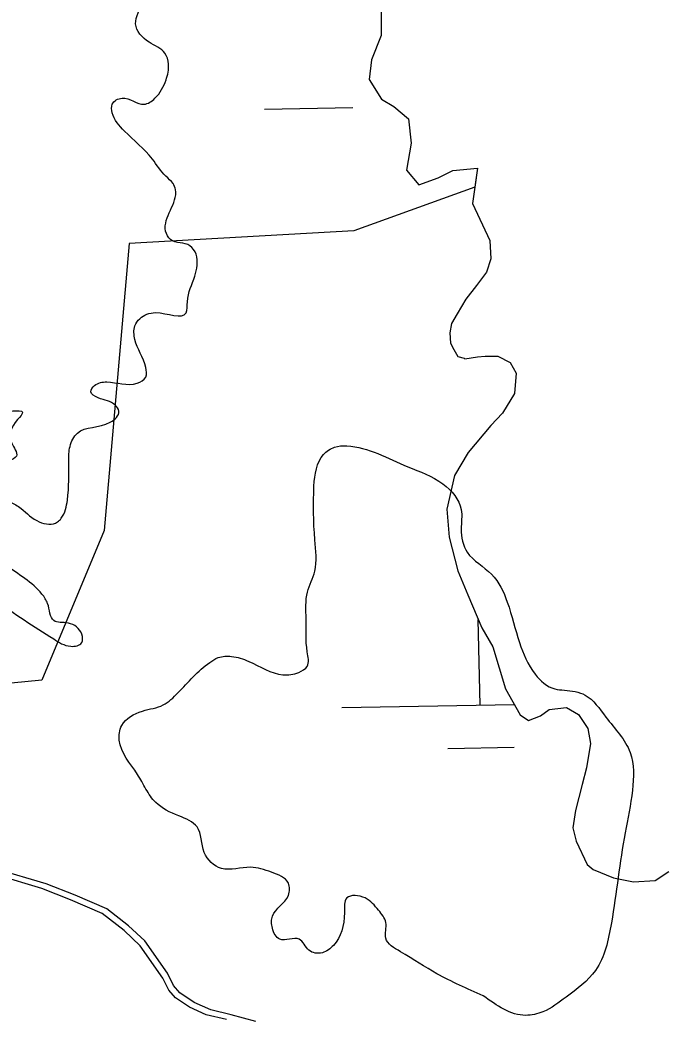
# Model space of a CAD drawing. Extents: x 3887375 to 3925618, y 296674 to 322633.
# Drawn here: x 3901530.9 to 3901764.6, y 319034.1 to 319395.1 of the extents above; entities that cross this region are included whole.
import ezdxf

# ---------------------------------------------------------------- set-up
doc = ezdxf.new("R2010")
doc.units = 0
for name, color, linetype in [('V-RIVR-EDGE', 7, 'Continuous'), ('V-TOPO-SHOR', 7, 'Continuous'), ('V-WETL-SWMP', 7, 'Continuous')]:
    doc.layers.add(name, color=color, linetype=linetype)

msp = doc.modelspace()

# ---------------------------------------------------------------- linework, layer by layer
at = {"layer": 'V-RIVR-EDGE'}
for points in [[(3901496.75, 319300.14), (3901507.7, 319277.21), (3901512.51, 319262.67), (3901518.65, 319253.85), (3901528.34, 319253.83), (3901531.86, 319253.38), (3901530.09, 319250.74), (3901527.87, 319242.38), (3901529.62, 319237.53), (3901526.97, 319235.78), (3901523.45, 319234.91), (3901519.06, 319240.2), (3901516.41, 319238.89), (3901516.41, 319237.12), (3901518.16, 319232.72), (3901514.17, 319223.48), (3901511.5, 319212.92), (3901510.61, 319207.2), (3901513.23, 319198.38), (3901522.45, 319186.03), (3901543.1, 319171.45), (3901549.26, 319168.79), (3901553.23, 319170.11), (3901553.24, 319173.19), (3901548.4, 319177.16), (3901543.12, 319178.06), (3901540.93, 319184.23), (3901540.06, 319185.99), (3901527.32, 319197.03), (3901522.92, 319201), (3901520.3, 319208.93), (3901520.76, 319217.3), (3901522.53, 319220.38), (3901527.37, 319220.81), (3901531.33, 319218.59), (3901537.92, 319213.73), (3901544.53, 319213.72), (3901545.85, 319215.04), (3901548.07, 319221.64), (3901548.55, 319235.72), (3901549, 319241.01), (3901551.65, 319245.84), (3901563.55, 319249.78), (3901566.64, 319253.73), (3901565.33, 319255.94), (3901559.17, 319258.59), (3901556.53, 319260.8), (3901557.86, 319263), (3901562.27, 319264.31), (3901573.27, 319263.84), (3901576.36, 319266.04), (3901576.37, 319269.56), (3901572.43, 319279.7), (3901572.44, 319284.54), (3901574.21, 319287.18), (3901579.94, 319289.36), (3901590.95, 319289.34), (3901591.4, 319293.3), (3901594.06, 319302.54), (3901594.52, 319310.46), (3901592.33, 319313.55), (3901585.29, 319315.77), (3901583.54, 319318.86), (3901587.1, 319333.82), (3901586.22, 319336.02), (3901583.59, 319338.67), (3901578.76, 319344.85), (3901568.66, 319355), (3901564.27, 319361.61), (3901564.28, 319364.7), (3901567.8, 319366.89), (3901575.72, 319364.67), (3901579.69, 319366.86), (3901583.67, 319373.45), (3901584.57, 319379.18), (3901583.26, 319383.14), (3901577.54, 319387.12), (3901572.71, 319393.74), (3901573.6, 319397.7), (3901577.15, 319408.7), (3901575.4, 319413.1), (3901569.26, 319419.72), (3901569.71, 319423.68), (3901570.6, 319428.97), (3901567.53, 319434.7), (3901557.87, 319443.53), (3901557.88, 319447.05), (3901563.61, 319452.32), (3901571.55, 319456.7), (3901574.19, 319456.7), (3901579.46, 319452.28), (3901581.65, 319445.23), (3901585.17, 319444.34), (3901588.7, 319447.41), (3901589.59, 319453.14), (3901588.72, 319457.54), (3901585.21, 319463.27), (3901585.67, 319468.12), (3901591.4, 319473.39), (3901591.42, 319477.79), (3901589.66, 319479.11), (3901580.39, 319470.33), (3901574.66, 319468.14), (3901570.7, 319469.03), (3901561.91, 319476.98), (3901557.53, 319485.8), (3901554.91, 319495.05), (3901560.2, 319497.68), (3901567.25, 319498.54), (3901574.31, 319505.57), (3901576.53, 319513.49), (3901574.79, 319521.86), (3901571.71, 319523.63), (3901562.47, 319524.53), (3901556.76, 319528.51), (3901555.88, 319532.03), (3901561.18, 319535.54), (3901568.67, 319538.17), (3901570.44, 319541.69), (3901570.45, 319546.09), (3901574.88, 319556.65), (3901580.19, 319566.32), (3901585.48, 319570.71), (3901589.45, 319571.58), (3901589.88, 319569.38), (3901586.32, 319552.65), (3901586.74, 319546.05), (3901590.25, 319542.08), (3901594.22, 319542.07), (3901602.59, 319545.57), (3901608.76, 319547.76), (3901617.13, 319548.62), (3901629.9, 319547.7), (3901635.19, 319551.65), (3901635.2, 319554.74), (3901625.08, 319560.48), (3901617.17, 319563.59), (3901605.75, 319575.94), (3901603.11, 319579.03), (3901593.88, 319585.22), (3901589.05, 319590.95), (3901588.63, 319596.24), (3901589.97, 319603.72), (3901593.07, 319613.4), (3901598.37, 319617.79), (3901604.1, 319622.18), (3901604.11, 319626.58), (3901608.96, 319628.33), (3901616.44, 319627.43), (3901616.88, 319625.23), (3901613.79, 319622.16), (3901613.77, 319616.43), (3901615.52, 319608.5), (3901615.06, 319603.22), (3901615.92, 319593.09), (3901621.18, 319586.03), (3901629.11, 319585.13), (3901640.55, 319583.78), (3901646.28, 319584.21), (3901647.16, 319586.85), (3901646.3, 319591.69), (3901642.34, 319596.11), (3901641.91, 319599.63), (3901647.65, 319605.34), (3901648.98, 319610.18), (3901646.79, 319614.59), (3901641.97, 319623.85), (3901636.26, 319630.03), (3901633.64, 319638.84), (3901630.13, 319641.93), (3901624.85, 319643.26), (3901614.71, 319639.33), (3901609.86, 319637.58), (3901599.3, 319638.92), (3901595.78, 319639.81), (3901593.59, 319643.34), (3901592.28, 319648.19), (3901587.87, 319648.2), (3901582.58, 319643.37), (3901576.85, 319642.94), (3901568.49, 319644.28), (3901566.73, 319646.49), (3901565.88, 319656.62), (3901566.77, 319660.58), (3901573.39, 319666.29), (3901574.72, 319669.81), (3901572.53, 319674.21), (3901568.99, 319669.82), (3901563.7, 319667.63), (3901559.75, 319670.28), (3901558.44, 319674.69), (3901559.33, 319679.97), (3901563.3, 319681.72), (3901567.7, 319681.71), (3901585.74, 319677.26), (3901594.11, 319678.12), (3901599.83, 319676.79), (3901599.82, 319671.95), (3901598.46, 319655.22), (3901599.77, 319650.37), (3901603.73, 319648.6), (3901616.05, 319646.37), (3901621.78, 319648.11), (3901624.44, 319654.71), (3901630.62, 319663.5), (3901639.91, 319678.89), (3901640.8, 319684.61), (3901640.82, 319692.54), (3901641.71, 319697.82), (3901645.68, 319700.01), (3901658.45, 319698.22), (3901660.65, 319699.97), (3901660.66, 319704.82), (3901658.91, 319707.46), (3901646.15, 319711.02), (3901623.7, 319713.72), (3901615.78, 319714.18), (3901610.49, 319712.87), (3901602.54, 319704.52), (3901590.63, 319694.86), (3901580.49, 319690.49), (3901573.01, 319690.94), (3901568.18, 319694.92), (3901568.62, 319698), (3901577.87, 319697.98), (3901584.48, 319701.92), (3901591.97, 319701.91), (3901599.91, 319708.93), (3901607.86, 319718.6), (3901607.87, 319721.68), (3901605.24, 319726.09), (3901599.53, 319730.95), (3901594.68, 319729.2), (3901592.01, 319717.76), (3901579.66, 319709.86), (3901577.46, 319710.31), (3901570, 319721.77), (3901568.26, 319729.26), (3901570.04, 319736.3), (3901570.94, 319744.67), (3901570.96, 319751.71), (3901568.78, 319762.73), (3901563.53, 319776.39), (3901561.79, 319781.68), (3901564.88, 319787.83), (3901567.97, 319791.79), (3901567.99, 319797.51), (3901560.07, 319800.17), (3901557, 319805.03), (3901558.78, 319813.39), (3901559.24, 319821.31), (3901561.46, 319829.23), (3901559.71, 319833.2), (3901555.3, 319831.89), (3901551.33, 319826.61), (3901548.24, 319824.42), (3901540.32, 319824.44), (3901536.8, 319825.33), (3901535.48, 319827.53), (3901522.27, 319826.25), (3901520.5, 319824.49), (3901517.41, 319819.65), (3901505.94, 319813.52), (3901491.85, 319810.03), (3901468.5, 319806.12), (3901459.69, 319803.94), (3901457.49, 319806.59), (3901454.85, 319807.48), (3901447.8, 319804.41), (3901443.83, 319801.78), (3901438.11, 319802.24), (3901434.6, 319806.21), (3901426.68, 319811.95), (3901414.36, 319815.06), (3901403.36, 319815.53), (3901386.18, 319814.69), (3901379.13, 319813.39), (3901376.5, 319814.72), (3901371.23, 319820.9), (3901371.24, 319825.3), (3901367.73, 319829.27), (3901362.88, 319830.16), (3901358.03, 319825.33), (3901352.28, 319816.54), (3901346.98, 319809.95), (3901342.58, 319808.64), (3901339.49, 319807.76), (3901338.16, 319804.25), (3901340.79, 319798.51), (3901342.54, 319794.99), (3901341.21, 319791.03), (3901341.64, 319786.18), (3901347.79, 319780.44), (3901352.19, 319779.99), (3901358.35, 319779.1), (3901363.19, 319776.44), (3901367.14, 319771.59), (3901368, 319761.46), (3901366.66, 319755.3), (3901362.26, 319755.31), (3901360.05, 319753.56), (3901357.39, 319744.32), (3901360.02, 319740.35), (3901369.26, 319738.56), (3901386.42, 319734.12), (3901404.46, 319726.15), (3901412.8, 319718.64), (3901414.11, 319711.15), (3901408.82, 319708.96), (3901400.01, 319710.31), (3901394.74, 319714.72), (3901390.77, 319711.21), (3901389, 319706.37), (3901391.19, 319702.4), (3901396.02, 319698.43), (3901396.45, 319691.82), (3901399.51, 319686.09), (3901407, 319686.07), (3901414.92, 319684.29), (3901417.11, 319678.56), (3901417.08, 319668.43), (3901410.45, 319658.32), (3901402.08, 319653.5), (3901392.39, 319652.64), (3901389.73, 319646.93), (3901391.47, 319637.24), (3901400.69, 319627.09), (3901410.34, 319612.97), (3901412.52, 319605.48), (3901411.63, 319599.76), (3901402.37, 319595.38), (3901397.52, 319591.87), (3901392.66, 319584.84), (3901390.44, 319576.92), (3901391.29, 319564.14), (3901396.54, 319551.36), (3901398.28, 319541.67), (3901395.61, 319531.11), (3901388.1, 319520.56), (3901380.16, 319516.18), (3901367.82, 319510.48), (3901367.37, 319505.64), (3901365.59, 319500.36), (3901361.62, 319495.09), (3901363.81, 319492.88), (3901369.08, 319487.14), (3901370.39, 319482.74), (3901374.32, 319467.76)], [(3901637.03, 319226.7), (3901640.58, 319238.14), (3901644.55, 319240.77), (3901648.95, 319241.2), (3901670.95, 319233.66), (3901683.7, 319227.46), (3901690.28, 319218.2), (3901690.27, 319211.16), (3901692.45, 319202.78), (3901701.23, 319194.84), (3901706.93, 319184.7), (3901711.3, 319170.16), (3901717, 319158.69), (3901724.03, 319153.39), (3901727.55, 319152.94), (3901735.03, 319151.16), (3901742.5, 319143.22), (3901751.27, 319130.43), (3901752.12, 319116.78), (3901749.44, 319101.37), (3901744.51, 319068.8), (3901738.75, 319051.64), (3901728.15, 319041.98), (3901719.78, 319036.72), (3901713.61, 319035.41), (3901698.21, 319042.5)], [(3901698.21, 319042.5), (3901681.5, 319050.46), (3901668.31, 319058.42), (3901663.04, 319063.28), (3901663.06, 319069), (3901660.42, 319073.41), (3901655.59, 319077.83), (3901648.99, 319077.84), (3901648.09, 319072.56), (3901644.1, 319060.68), (3901640.13, 319058.05), (3901635.29, 319058.94), (3901631.78, 319062.92), (3901624.73, 319062.93), (3901622.1, 319066.9), (3901622.11, 319071.31), (3901627.85, 319078.78), (3901627.87, 319083.18), (3901621.71, 319087.16), (3901614.23, 319088.94), (3901603.66, 319088.52), (3901597.51, 319094.26), (3901594.89, 319103.52), (3901588.3, 319107.49), (3901579.94, 319112.36), (3901576.43, 319117.21), (3901573.36, 319122.5), (3901566.79, 319134.85), (3901567.68, 319140.13), (3901575.18, 319145.39), (3901582.67, 319147.58), (3901587.97, 319151.97), (3901599.44, 319162.95), (3901602.53, 319164.7), (3901607.37, 319165.13), (3901613.53, 319163.35), (3901625.85, 319158.48), (3901631.58, 319159.34), (3901634.66, 319161.54), (3901634.68, 319166.82), (3901634.27, 319178.71), (3901634.73, 319188.4), (3901637.39, 319195.88), (3901637.42, 319207.32), (3901637.03, 319226.7)]]:
    msp.add_spline(points, degree=3, dxfattribs=at)
at = {"layer": 'V-TOPO-SHOR'}
msp.add_lwpolyline([(3901616.05, 319033.2), (3901607.25, 319035.64), (3901599.84, 319037.41), (3901593.8, 319040.11), (3901588.68, 319043.52), (3901586.34, 319046.26), (3901584.22, 319050.63), (3901576, 319062.32), (3901570.17, 319067.79), (3901562.25, 319073.94), (3901550.87, 319078.9), (3901540.43, 319082.94), (3901522.36, 319088.28)], dxfattribs=at)
at = {"layer": 'V-WETL-SWMP'}
for p, q in [((3901661.37, 319401.07), (3901661.42, 319389.56)), ((3901661.37, 319401.07), (3901661.42, 319389.56)), ((3901661.42, 319389.56), (3901657.92, 319380.73)), ((3901661.42, 319389.56), (3901657.92, 319380.73)), ((3901657.92, 319380.73), (3901657.06, 319373.65)), ((3901657.92, 319380.73), (3901657.06, 319373.65)), ((3901657.06, 319373.65), (3901661.52, 319366.54)), ((3901657.06, 319373.65), (3901661.52, 319366.54)), ((3901661.52, 319366.54), (3901665.96, 319363.87)), ((3901661.52, 319366.54), (3901665.96, 319363.87)), ((3901665.96, 319363.87), (3901671.29, 319359.42)), ((3901665.96, 319363.87), (3901671.29, 319359.42)), ((3901619.18, 319362.95), (3901651.11, 319363.5)), ((3901671.29, 319359.42), (3901672.21, 319350.56)), ((3901671.29, 319359.42), (3901672.21, 319350.56)), ((3901672.21, 319350.56), (3901670.48, 319340.83)), ((3901672.21, 319350.56), (3901670.48, 319340.83)), ((3901670.48, 319340.83), (3901674.93, 319335.5)), ((3901670.48, 319340.83), (3901674.93, 319335.5)), ((3901682, 319338.13), (3901687.3, 319340.76)), ((3901682, 319338.13), (3901687.3, 319340.76)), ((3901687.3, 319340.76), (3901696.15, 319341.61)), ((3901687.3, 319340.76), (3901696.15, 319341.61)), ((3901696.15, 319341.61), (3901694.41, 319328.78)), ((3901696.15, 319341.61), (3901695.21, 319334.67)), ((3901674.93, 319335.5), (3901682, 319338.13)), ((3901674.93, 319335.5), (3901682, 319338.13)), ((3901695.21, 319334.67), (3901651.54, 319318.88)), ((3901694.41, 319328.78), (3901700.59, 319315.49)), ((3901651.54, 319318.88), (3901570.37, 319314.37)), ((3901570.37, 319314.37), (3901561.35, 319210.65)), ((3901700.59, 319315.49), (3901700.92, 319308.82)), ((3901700.92, 319308.82), (3901699.39, 319303.98)), ((3901699.39, 319303.98), (3901695.78, 319299.13)), ((3901695.78, 319299.13), (3901691.95, 319294.28)), ((3901691.95, 319294.28), (3901688.81, 319288.97)), ((3901688.81, 319288.97), (3901686.79, 319285.5)), ((3901686.79, 319285.5), (3901686.16, 319282.05)), ((3901686.16, 319282.05), (3901686.44, 319278.37)), ((3901686.44, 319278.37), (3901687.63, 319276.08)), ((3901687.63, 319276.08), (3901689.05, 319273.56)), ((3901689.05, 319273.56), (3901691.36, 319272.89)), ((3901691.59, 319272.66), (3901696.18, 319273.38)), ((3901696.18, 319273.38), (3901698.94, 319273.63)), ((3901698.94, 319273.63), (3901703.54, 319273.66)), ((3901703.54, 319273.66), (3901707.94, 319271.39)), ((3901691.36, 319272.89), (3901691.59, 319272.66)), ((3901707.94, 319271.39), (3901710.07, 319267.5)), ((3901710.07, 319267.5), (3901709.5, 319260.14)), ((3901709.5, 319260.14), (3901705.24, 319252.98)), ((3901705.24, 319252.98), (3901700.93, 319248.58)), ((3901700.93, 319248.58), (3901692.8, 319238.87)), ((3901692.8, 319238.87), (3901687.87, 319230.56)), ((3901687.87, 319230.56), (3901685.07, 319218.35)), ((3901685.07, 319218.35), (3901685.91, 319208.24)), ((3901561.35, 319210.65), (3901538.81, 319156.54)), ((3901685.91, 319208.24), (3901689.09, 319196.08)), ((3901689.09, 319196.08), (3901692.68, 319187.36)), ((3901692.68, 319187.36), (3901697.69, 319175.44)), ((3901697.08, 319147.49), (3901696.41, 319178.49)), ((3901697.69, 319175.44), (3901701.71, 319168.57)), ((3901701.71, 319168.57), (3901706.31, 319153.43)), ((3901538.81, 319156.54), (3901448.62, 319147.53)), ((3901706.31, 319153.43), (3901711.52, 319144.03)), ((3901647.19, 319146.63), (3901709.49, 319147.7)), ((3901711.52, 319144.03), (3901714.54, 319141.98)), ((3901714.54, 319141.98), (3901718.89, 319143.62)), ((3901718.89, 319143.62), (3901722.07, 319145.95)), ((3901722.07, 319145.95), (3901728.27, 319146.68)), ((3901728.27, 319146.68), (3901732.68, 319144.18)), ((3901732.68, 319144.18), (3901735.98, 319139.14)), ((3901735.98, 319139.14), (3901736.98, 319133.63)), ((3901736.98, 319133.63), (3901735.51, 319124.88)), ((3901685.43, 319131.89), (3901709.38, 319132.3)), ((3901735.51, 319124.88), (3901733.99, 319118.89)), ((3901733.99, 319118.89), (3901731.6, 319109.45)), ((3901731.6, 319109.45), (3901730.55, 319103.23)), ((3901730.55, 319103.23), (3901731.77, 319098.41)), ((3901731.77, 319098.41), (3901735.82, 319089.93)), ((3901735.82, 319089.93), (3901737.91, 319088.11)), ((3901538.82, 319081.23), (3901520.8, 319086.63)), ((3901737.91, 319088.11), (3901745.32, 319085.17)), ((3901760.29, 319084.12), (3901765.3, 319087.38)), ((3901745.32, 319085.17), (3901752.48, 319083.61)), ((3901752.48, 319083.61), (3901760.29, 319084.12)), ((3901549.23, 319077.16), (3901538.82, 319081.23)), ((3901560.58, 319072.18), (3901549.23, 319077.16)), ((3901568.5, 319066.03), (3901560.58, 319072.18)), ((3901574.33, 319060.55), (3901568.5, 319066.03)), ((3901582.56, 319048.88), (3901574.33, 319060.55)), ((3901584.7, 319044.53), (3901582.56, 319048.88)), ((3901587.05, 319041.78), (3901584.7, 319044.53)), ((3901592.16, 319038.37), (3901587.05, 319041.78)), ((3901598.18, 319035.65), (3901592.16, 319038.37)), ((3901605.57, 319033.86), (3901598.18, 319035.65))]:
    msp.add_line(p, q, dxfattribs=at)

doc.saveas('drawing.dxf')
